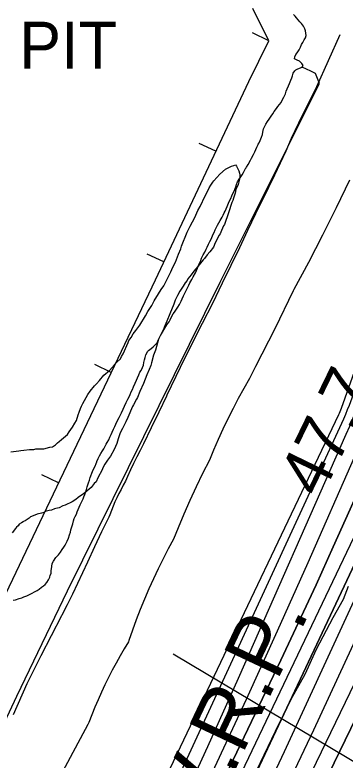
# Model space of a CAD drawing. Extents: x 3180038 to 3217926, y 922069 to 947485.
# Drawn here: x 3191584 to 3192033, y 942866 to 943881 of the extents above; entities that cross this region are included whole.
import ezdxf

# ---------------------------------------------------------------- set-up
doc = ezdxf.new("R2010")
doc.units = 0
for name, color, linetype in [('V-BORW-IDEN', 7, 'Continuous'), ('V-BORW-LINE', 7, 'Continuous'), ('V-LEVE-TOET', 7, 'Continuous'), ('V-RIVR-EDGE', 7, 'Continuous'), ('V-RIVR-RANG', 7, 'Continuous'), ('V-ROAD-CNTR', 7, 'Continuous'), ('V-SITE-VEGE', 7, 'Continuous'), ('V-TOPO-DPTH', 7, 'Continuous'), ('V-TOPO-MAJR', 7, 'Continuous'), ('V-TOPO-MINR', 7, 'Continuous'), ('V-TOPO-SHOR', 7, 'Continuous'), ('V-TOPO-WATR', 7, 'Continuous'), ('V-TOPO-WATR-IDEN', 7, 'Continuous'), ('V-UTIL-LINE', 7, 'Continuous')]:
    doc.layers.add(name, color=color, linetype=linetype)

msp = doc.modelspace()

# ---------------------------------------------------------------- linework, layer by layer
at = {"layer": 'V-BORW-LINE'}
for p, q in [((3191929.7, 943845.6), (3191907.3, 943856.8)), ((3191857.5, 943695.5), (3191834.9, 943706.1)), ((3191786.7, 943544.7), (3191764.1, 943555.3)), ((3191715.1, 943394.2), (3191692.6, 943405)), ((3191643.4, 943243.9), (3191620.8, 943254.7))]:
    msp.add_line(p, q, dxfattribs=at)
for points in [[(3191929.8, 943845.9), (3191907.7, 943890)], [(3191902.2, 943790.6), (3191929.8, 943845.9)], [(3191775.2, 943520.1), (3191902.2, 943790.6)], [(3191543.3, 943034.3), (3191775.2, 943520.1)]]:
    msp.add_lwpolyline(points, dxfattribs=at)
at = {"layer": 'V-LEVE-TOET'}
msp.add_lwpolyline([(3192039.4, 943656.1), (3192021.4, 943618.4), (3192002.8, 943581), (3191983.6, 943543.9), (3191963.7, 943507.2), (3191962.7, 943505.5), (3191962.7, 943505.5), (3191937.7, 943453.6), (3191911.7, 943402.2), (3191903.3, 943386), (3191903.3, 943386), (3191895.6, 943372.4), (3191888.1, 943358.7), (3191880.9, 943344.9), (3191873.9, 943330.9), (3191867.2, 943316.8), (3191860.7, 943302.6), (3191854.4, 943288.3), (3191848.7, 943274.7), (3191848.7, 943274.7), (3191839.5, 943256.5), (3191830.7, 943238.2), (3191822.1, 943219.7), (3191813.9, 943201.1), (3191806, 943182.3), (3191799.8, 943167.1), (3191799.8, 943167.1), (3191792.7, 943153.8), (3191785.7, 943140.3), (3191779, 943126.8), (3191772.6, 943113.1), (3191766.4, 943099.3), (3191760.4, 943085.4), (3191754.7, 943071.4), (3191749.2, 943057.3), (3191744, 943043.1), (3191739, 943028.9), (3191738.4, 943027.2), (3191738.4, 943027.2), (3191732.7, 943017.7), (3191727.1, 943008.1), (3191721.7, 942998.3), (3191716.4, 942988.5), (3191711.3, 942978.6), (3191706.4, 942968.6), (3191701.7, 942958.5), (3191697.1, 942948.4), (3191692.7, 942938.1), (3191688.5, 942927.8), (3191684.5, 942917.5), (3191683.4, 942914.5), (3191683.4, 942914.5), (3191635.3, 942824.7)], dxfattribs=at)
at = {"layer": 'V-RIVR-EDGE'}
msp.add_lwpolyline([(3192037.5, 943102.7), (3192030.7, 943085), (3192016.6, 943059.7), (3191994.2, 943016.7), (3191978.6, 942982.5), (3191959.8, 942948.8), (3191938.4, 942905.3), (3191912.9, 942851.9)], dxfattribs=at)
at = {"layer": 'V-ROAD-CNTR'}
msp.add_lwpolyline([(3192026.5, 943854), (3191994.4, 943783.2), (3191991, 943775.7), (3191991, 943775.7), (3191980.3, 943754.9), (3191970.1, 943733.8), (3191960.2, 943712.6), (3191952.6, 943695.5), (3191952.6, 943695.5), (3191937.2, 943662.8), (3191921.3, 943630.3), (3191916.8, 943621.4), (3191916.8, 943621.4), (3191900.8, 943587.5), (3191889.5, 943564), (3191889.5, 943564), (3191866.2, 943515.5), (3191866.2, 943515.5), (3191852.9, 943487.9), (3191839, 943460.6), (3191827.4, 943438.4), (3191827.4, 943438.4), (3191808.8, 943401), (3191790.9, 943363.3), (3191790.3, 943361.9), (3191790.3, 943361.9), (3191779.7, 943340.2), (3191769.4, 943318.5), (3191759.2, 943296.7), (3191759.2, 943296.7), (3191754.4, 943288), (3191749.9, 943279.2), (3191745.4, 943270.3), (3191741.2, 943261.4), (3191737.1, 943252.4), (3191734.3, 943246.1), (3191734.3, 943246.1), (3191731.3, 943240.5), (3191728.4, 943234.9), (3191725.5, 943229.2), (3191722.8, 943223.5), (3191720.2, 943217.7), (3191717.7, 943211.9), (3191715.3, 943206.1), (3191713, 943200.2), (3191711.9, 943197.2), (3191711.9, 943197.2), (3191701.8, 943176.9), (3191692.1, 943156.4), (3191682.6, 943135.7), (3191682.6, 943135.7), (3191676.1, 943121), (3191669.4, 943106.5), (3191662.4, 943092), (3191655.2, 943077.7), (3191647.7, 943063.5), (3191647.3, 943062.8), (3191647.3, 943062.8), (3191619.2, 943008.1), (3191619.2, 943008.1), (3191600.3, 942970.2), (3191600.3, 942970.2), (3191581.4, 942927.9)], dxfattribs=at)
at = {"layer": 'V-SITE-VEGE'}
for points in [[(3191578.5, 943285.9), (3191589.1, 943287.4), (3191592.2, 943287.9), (3191596, 943288.4), (3191603.9, 943289.4), (3191609.7, 943289.3), (3191612.4, 943289.9), (3191623.5, 943290.3), (3191631.4, 943292.3), (3191635.1, 943292.8), (3191639.4, 943295.5), (3191642.1, 943298.1), (3191644.2, 943300.2), (3191647.4, 943302.8), (3191655.4, 943309.6), (3191658, 943313.3), (3191662.3, 943319.6), (3191665.5, 943324.9), (3191667.7, 943328.6), (3191669.9, 943336.5), (3191671.5, 943340.2), (3191673.1, 943344.9), (3191674.7, 943348.1), (3191676.3, 943351.8), (3191683.3, 943363.9), (3191686.5, 943368.6), (3191692.4, 943376), (3191695.1, 943378.6), (3191699.3, 943383.3), (3191705.2, 943390.2), (3191712.7, 943397), (3191719.6, 943404.3), (3191722.8, 943408), (3191727.6, 943412.8), (3191729.2, 943415.9), (3191731.3, 943419.6), (3191738.3, 943434.9), (3191738.9, 943437.5), (3191742.1, 943441.7), (3191744.8, 943446.5), (3191748.5, 943451.2), (3191753.9, 943458.6), (3191761.9, 943471.2), (3191765.1, 943477), (3191770.5, 943485.4), (3191773.7, 943491.7), (3191779.6, 943501.2), (3191783.3, 943507), (3191786.6, 943512.3), (3191796.2, 943531.3), (3191798.9, 943537.6), (3191802.7, 943544.4), (3191806.5, 943555), (3191809.7, 943562.4), (3191810.8, 943566.1), (3191818.3, 943585), (3191822.6, 943593.5), (3191825.8, 943599.3), (3191829.1, 943605.1), (3191832.8, 943614.6), (3191836.1, 943620.3), (3191843, 943634.6), (3191846.3, 943640.4), (3191848.4, 943645.6), (3191850.6, 943649.3), (3191853.2, 943653.5), (3191854.8, 943655.1), (3191862.8, 943664), (3191870.8, 943670.9), (3191878.8, 943675), (3191882, 943676.1), (3191884.1, 943677.1), (3191885.7, 943675), (3191888.8, 943668.6), (3191889.8, 943665.4), (3191890.3, 943663.3), (3191890.3, 943659.1), (3191888.1, 943650.1), (3191884.9, 943643.2), (3191883.8, 943638.5), (3191881.6, 943631.6), (3191880.6, 943628.5), (3191879.5, 943625.8), (3191874.6, 943611.6), (3191869.2, 943595.8), (3191868.1, 943593.6), (3191865.4, 943587.3), (3191863.3, 943583.1), (3191862.2, 943581), (3191856.8, 943570.5), (3191854.1, 943564.7), (3191849.3, 943558.3), (3191845.6, 943554.1), (3191841.9, 943549.4), (3191840.3, 943547.3), (3191832.8, 943538.4), (3191827.4, 943532.1), (3191823.7, 943527.3), (3191821.6, 943524.2)], [(3191821.6, 943524.2), (3191819.4, 943521.5), (3191818.4, 943519.4), (3191815.7, 943516.3), (3191813, 943511.5), (3191808.7, 943504.7), (3191805.5, 943498.9), (3191802.3, 943492.6), (3191800.1, 943487.3), (3191794.7, 943474.1), (3191790.9, 943464.1), (3191788.2, 943457.8), (3191785.6, 943451.5), (3191781.8, 943444.1), (3191779.6, 943439.3), (3191775.3, 943424.5), (3191772.6, 943417.7), (3191769.9, 943407.1), (3191768.8, 943403.4), (3191766.6, 943398.2), (3191763.4, 943390.8), (3191759.1, 943379.2), (3191754.2, 943368.1), (3191751, 943360.2), (3191749.4, 943357.6), (3191745.6, 943350.2), (3191744, 943347.6), (3191737.6, 943332.8), (3191734.9, 943327), (3191730.6, 943318), (3191727.3, 943311.7), (3191724.6, 943303.8), (3191722.5, 943297.5), (3191719.2, 943289), (3191713.9, 943280.1), (3191710.1, 943274.8), (3191706.4, 943269), (3191703.7, 943264.3), (3191702.6, 943261.6), (3191696.7, 943250.6), (3191694.6, 943245.3), (3191691.9, 943242.7), (3191687.6, 943237.4), (3191677, 943228.5), (3191673.2, 943225.9), (3191670.1, 943223.8), (3191666.9, 943221.2), (3191662.1, 943218), (3191652.5, 943213.4), (3191649.3, 943212.3), (3191644, 943209.7), (3191641.9, 943209.2), (3191639.8, 943208.7), (3191637.7, 943208.2), (3191633.9, 943206.6), (3191630.8, 943206.1), (3191628.6, 943205.6), (3191626.5, 943205.1), (3191623.3, 943203.5), (3191620.2, 943202.5), (3191614.3, 943201), (3191609, 943198.9), (3191605.3, 943197.3), (3191603.2, 943195.8), (3191600.5, 943193.7), (3191597.9, 943192.1), (3191595.7, 943191.1), (3191595.2, 943190.5), (3191593.1, 943189.5), (3191589.9, 943187.4), (3191588.3, 943185.3), (3191586.1, 943183.2), (3191584.6, 943181.6), (3191580.3, 943175.8)]]:
    msp.add_lwpolyline(points, dxfattribs=at)
at = {"layer": 'V-TOPO-DPTH'}
for points in [[(3192577.1, 945689.3), (3192629.2, 945689.2), (3192538.1, 944360.4), (3192530.8, 944301.4), (3192521.6, 944242.9), (3192509.4, 944184.8), (3192495.3, 944127.1), (3192478.7, 944070.1), (3192460.6, 944013.5), (3192440.4, 943957.7), (3192418.7, 943902.4), (3192179.7, 943324.8), (3192169.6, 943300.6), (3192159.2, 943276.4), (3192148.6, 943252.4), (3192137.9, 943228.4), (3192075.6, 943091.4), (3192033.3, 942999.1), (3191990.5, 942907), (3191947.1, 942815.2), (3191903.3, 942723.7), (3191733.2, 942371.4), (3191695.2, 942389.8)], [(3191695.2, 942389.8), (3191726, 942453.7), (3191741.3, 942485.6), (3191756.6, 942517.6), (3191771.8, 942549.6), (3191786.9, 942581.7), (3192117.5, 943284.2), (3192119.9, 943289.3), (3192122.2, 943294.3), (3192124.4, 943299.4), (3192126.6, 943304.4), (3192163.1, 943389.6), (3192182.9, 943437.6), (3192201.7, 943485.9), (3192219.2, 943534.7), (3192235.8, 943583.8), (3192431.3, 944192.7), (3192442.3, 944230.2), (3192452.1, 944268), (3192460.1, 944306.2), (3192466.7, 944344.7), (3192524.7, 944735.8), (3192527.9, 944763.6), (3192577.1, 945689.3)], [(3192577.1, 945689.3), (3192527.9, 944763.6), (3192524.7, 944735.8), (3192466.7, 944344.7), (3192460.1, 944306.2), (3192452.1, 944268), (3192442.3, 944230.2), (3192431.3, 944192.7), (3192235.8, 943583.8), (3192219.2, 943534.7), (3192201.7, 943485.9), (3192182.9, 943437.6), (3192163.1, 943389.6), (3192126.6, 943304.4), (3192124.4, 943299.4), (3192122.2, 943294.3), (3192119.9, 943289.3), (3192117.5, 943284.2), (3191786.9, 942581.7), (3191771.8, 942549.6), (3191756.6, 942517.6), (3191741.3, 942485.6), (3191726, 942453.7), (3191695.2, 942389.8)], [(3191661.1, 942406.3), (3191946, 943002.3), (3191970.1, 943053.5), (3191994, 943104.8), (3192017.4, 943156.4), (3192040.4, 943208.1), (3192057.5, 943246.8), (3192071.6, 943279.3), (3192085.4, 943312), (3192098.9, 943344.8), (3192112, 943377.7), (3192133.7, 943432.9), (3192157, 943493.6), (3192179.6, 943554.6), (3192201.2, 943616), (3192222.2, 943677.6), (3192408, 944239.2), (3192414.1, 944259.4), (3192419.5, 944279.7), (3192423.9, 944300.3), (3192427.7, 944321.1), (3192454.7, 944497.7), (3192458.8, 944534.5), (3192480.1, 945442.5)], [(3192668.3, 945195.3), (3192595.9, 945203), (3192538.1, 944360.4), (3192530.8, 944301.4), (3192521.6, 944242.9), (3192509.4, 944184.8), (3192495.3, 944127.1), (3192478.7, 944070.1), (3192460.6, 944013.5), (3192440.4, 943957.7), (3192418.7, 943902.4), (3192179.7, 943324.8), (3192169.6, 943300.6), (3192159.2, 943276.4), (3192148.6, 943252.4), (3192137.9, 943228.4), (3192075.6, 943091.4), (3192033.3, 942999.1), (3191990.5, 942907), (3191947.1, 942815.2), (3191903.3, 942723.7), (3191733.2, 942371.4)], [(3191733.2, 942371.4), (3191771.2, 942353), (3191821.5, 942456.4), (3191846.6, 942508.1), (3191871.8, 942559.8), (3191896.9, 942611.5), (3191922, 942663.2), (3192205.3, 943247.1), (3192206.7, 943250), (3192208.1, 943252.9), (3192209.4, 943255.8), (3192210.7, 943258.7), (3192251.7, 943348.6), (3192273.3, 943396.6), (3192294.5, 943444.8), (3192315.1, 943493.1), (3192335.5, 943541.6), (3192590.8, 944160.4)], [(3191771.2, 942353), (3191821.5, 942456.4), (3191846.6, 942508.1), (3191871.8, 942559.8), (3191896.9, 942611.5), (3191922, 942663.2), (3192205.3, 943247.1), (3192206.7, 943250), (3192208.1, 943252.9), (3192209.4, 943255.8), (3192210.7, 943258.7), (3192251.7, 943348.6), (3192273.3, 943396.6), (3192294.5, 943444.8), (3192315.1, 943493.1), (3192335.5, 943541.6), (3192590.8, 944160.4)]]:
    msp.add_lwpolyline(points, dxfattribs=at)
at = {"layer": 'V-TOPO-MAJR'}
msp.add_lwpolyline([(3192382, 945583.3), (3192385.7, 945570.2), (3192388.6, 945549.2), (3192389.6, 945527.8), (3192389.5, 945525.5), (3192387.5, 945505.4), (3192381.5, 944293.5), (3192038.8, 943349.2), (3192036.4, 943343), (3192033.9, 943336.8), (3192031.3, 943330.7), (3192028.6, 943324.6), (3191756, 942733.1), (3191732.5, 942682.3), (3191708.8, 942631.7), (3191684.9, 942581.1), (3191660.9, 942530.7), (3191612.5, 942429.8)], dxfattribs=at)
at = {"layer": 'V-TOPO-MINR'}
for points in [[(3192629.2, 945689.2), (3192538.1, 944360.4), (3192530.8, 944301.4), (3192521.6, 944242.9), (3192509.4, 944184.8), (3192495.3, 944127.1), (3192478.7, 944070.1), (3192460.6, 944013.5), (3192440.4, 943957.7), (3192418.7, 943902.4), (3192179.7, 943324.8), (3192169.6, 943300.6), (3192159.2, 943276.4), (3192148.6, 943252.4), (3192137.9, 943228.4), (3192075.6, 943091.4), (3192033.3, 942999.1), (3191990.5, 942907), (3191947.1, 942815.2), (3191903.3, 942723.7), (3191733.2, 942371.4)], [(3192418.1, 945535.1), (3192402.2, 944353.2), (3192400.4, 944331.7), (3192396.6, 944302.7), (3192395.5, 944295.8), (3192394.1, 944288.9), (3192392.4, 944282.1), (3192390.4, 944275.4), (3192351, 944154.2), (3192328.6, 944087), (3192305.6, 944020.2), (3192281.5, 943953.6), (3192256.8, 943887.4), (3192053.1, 943354.8), (3192048.6, 943343.3), (3192044, 943331.9), (3192039.3, 943320.6), (3192034.4, 943309.4), (3191887.7, 942977.2), (3191846, 942884), (3191803.7, 942791), (3191760.6, 942698.5), (3191716.9, 942606.2), (3191628.7, 942422)], [(3192361.4, 945511), (3192299.8, 944338.2), (3192299.9, 944336.6), (3192300.1, 944329.4), (3192299.8, 944322.1), (3192298.8, 944315), (3192297.4, 944307.9), (3192134.6, 943676.1), (3192119.1, 943619.4), (3192102.7, 943562.9), (3192084.8, 943507), (3192065.8, 943451.3), (3192028, 943344.9), (3192026.3, 943340.5), (3192025.4, 943338.3), (3192024.4, 943336.2), (3191620.6, 942488.3), (3191616.6, 942479.9), (3191612.5, 942471.4), (3191608.5, 942463), (3191604.5, 942454.5), (3191596.4, 942437.7)], [(3192480.1, 945442.5), (3192458.8, 944534.5), (3192454.7, 944497.7), (3192427.7, 944321.1), (3192423.9, 944300.3), (3192419.5, 944279.7), (3192414.1, 944259.4), (3192408, 944239.2), (3192222.2, 943677.6), (3192201.2, 943616), (3192179.6, 943554.6), (3192157, 943493.6), (3192133.7, 943432.9), (3192112, 943377.7), (3192098.9, 943344.8), (3192085.4, 943312), (3192071.6, 943279.3), (3192057.5, 943246.8), (3192040.4, 943208.1), (3192017.4, 943156.4), (3191994, 943104.8), (3191970.1, 943053.5), (3191946, 943002.3), (3191661.1, 942406.3)], [(3192512.9, 945420.8), (3192494.7, 944679.5), (3192492.4, 944646.7), (3192488.5, 944613.9), (3192443.4, 944330.2), (3192438.3, 944302.6), (3192432.3, 944275.2), (3192424.9, 944248.1), (3192416.7, 944221.2), (3192133.8, 943373.1), (3192129.7, 943361.1), (3192125.4, 943349.1), (3192121, 943337.1), (3192116.4, 943325.3), (3192115.4, 943322.8), (3192111.1, 943312.3), (3192106.8, 943301.7), (3192102.3, 943291.2), (3192097.8, 943280.7), (3192093.1, 943270.3), (3192088.4, 943259.9), (3192083.6, 943249.5), (3192078.7, 943239.2), (3191677.2, 942398.5)], [(3192562.3, 944861.9), (3192499.1, 944365.8), (3192490.8, 944311.5), (3192480.8, 944257.6), (3192468.1, 944204.2), (3192453.6, 944151.2), (3192402.5, 943980.5), (3192365, 943862.5), (3192325.1, 943745.3), (3192281.4, 943629.5), (3192235.3, 943514.6), (3192150.8, 943313.6), (3192144.9, 943299.9), (3192139, 943286.2), (3192132.9, 943272.5), (3192126.7, 943259), (3191950.4, 942877.4), (3191911.7, 942794.3), (3191872.8, 942711.3), (3191833.5, 942628.4), (3191793.8, 942545.8), (3191714.2, 942380.6)], [(3192590.8, 944160.4), (3192335.5, 943541.6), (3192315.1, 943493.1), (3192294.5, 943444.8), (3192273.3, 943396.6), (3192251.7, 943348.6), (3192210.7, 943258.7), (3192209.4, 943255.8), (3192208.1, 943252.9), (3192206.7, 943250), (3192205.3, 943247.1), (3191922, 942663.2), (3191896.9, 942611.5), (3191871.8, 942559.8), (3191846.6, 942508.1), (3191821.5, 942456.4), (3191771.2, 942353)], [(3192453.3, 943920.1), (3192422.4, 943844.2), (3192391.2, 943768.3), (3192213.3, 943337.7), (3192198.1, 943301.3), (3192182.7, 943265.1), (3192166.9, 943229), (3192150.9, 943193), (3192147.2, 943184.7), (3192128.9, 943144.6), (3192110.5, 943104.7), (3192091.8, 943064.9), (3192072.8, 943025.3), (3191752.2, 942362.2)], [(3192278.3, 943891.7), (3192238.3, 943776.8), (3192196.4, 943662.6), (3192153.3, 943548.7), (3192082.5, 943366.3), (3192073.7, 943344.1), (3192064.7, 943322), (3192055.4, 943300), (3192045.9, 943278.1), (3191982.8, 943134.9), (3191941.1, 943041.7), (3191898.9, 942948.7), (3191855.8, 942856.1), (3191812.2, 942763.8), (3191644.9, 942414.2)]]:
    msp.add_lwpolyline(points, dxfattribs=at)
at = {"layer": 'V-TOPO-SHOR'}
for points in [[(3191971.6, 943818), (3191968.4, 943819.6), (3191965.6, 943820.9), (3191964.7, 943821.5), (3191964.9, 943824), (3191966.3, 943827), (3191968.2, 943829.3), (3191969.1, 943830.7), (3191970.9, 943833.6), (3191972.7, 943837.3), (3191974.3, 943840.7), (3191976, 943843.5), (3191977.8, 943847.1), (3191979.4, 943850), (3191980.3, 943853.2), (3191980.2, 943856.2), (3191979.7, 943859.4), (3191978.6, 943862.3), (3191976.7, 943865.7), (3191974.2, 943869.3), (3191971.9, 943871.5), (3191969.4, 943874.2), (3191967.5, 943877.2), (3191965.3, 943879.6), (3191963, 943881.7)], [(3191804.1, 943480.3), (3191805.7, 943483.2), (3191807.9, 943486.5), (3191810.3, 943491.3), (3191811.5, 943494.6), (3191813.4, 943498.3), (3191814.8, 943501), (3191816.6, 943504.7), (3191818.8, 943509.2), (3191820.6, 943512.9), (3191822.3, 943516.3), (3191824.8, 943520.7), (3191826.6, 943524.3), (3191829.7, 943530), (3191831.2, 943533), (3191832.6, 943536.1), (3191834.1, 943539.6), (3191835.4, 943542.9), (3191837, 943546.4), (3191838.1, 943549.8), (3191840.3, 943554.3), (3191842.3, 943557.8), (3191844.3, 943561.9), (3191845.7, 943564.6), (3191847.7, 943568.7), (3191849.4, 943572.3), (3191851.4, 943576.4), (3191853.5, 943581.7), (3191855, 943584.7), (3191856.6, 943588.5), (3191859.9, 943594.9), (3191861.7, 943597.9), (3191863.5, 943600.9), (3191865.9, 943605.4), (3191867.3, 943608.4), (3191869, 943611.3), (3191870.4, 943614), (3191871.7, 943616.8), (3191873, 943620.2), (3191874.8, 943624.5), (3191876.1, 943627.7), (3191877.9, 943630.9), (3191879.5, 943634.5), (3191880.8, 943637.8), (3191882.3, 943640.9), (3191884.5, 943646.8), (3191885.7, 943650.1), (3191887.2, 943653.7), (3191889.2, 943657.3), (3191891.5, 943660.5), (3191893.2, 943663.1), (3191895.3, 943666.5), (3191897, 943670.3), (3191898.4, 943672.6), (3191898.6, 943672.8), (3191899.2, 943673.5), (3191901.3, 943677.4), (3191904.6, 943683.3), (3191906, 943685.9), (3191908.9, 943690.9), (3191910.4, 943694.7), (3191912, 943697.9), (3191913.3, 943700.9), (3191914.8, 943703.6), (3191915.3, 943705), (3191916.4, 943707), (3191917.7, 943710), (3191919.5, 943714.6), (3191920.8, 943718.2), (3191921.7, 943721.6), (3191922.6, 943725.9), (3191924.3, 943729.5), (3191925.7, 943732.3), (3191927.9, 943735.9), (3191930.1, 943739.1), (3191932.6, 943743), (3191935.1, 943746.4), (3191937.1, 943749.6), (3191940.2, 943753.7), (3191942, 943756.5), (3191944, 943759.2), (3191946.3, 943762), (3191948, 943764.9), (3191950.2, 943769.1), (3191952.2, 943773.8), (3191953.3, 943777.2), (3191954.7, 943780.4), (3191956.5, 943784.7), (3191958, 943787.7), (3191959.6, 943792.2), (3191961.1, 943795.2), (3191961.8, 943798.2), (3191962.9, 943801.8), (3191964.9, 943804.8), (3191966.5, 943806.4), (3191968.3, 943807.1), (3191971.6, 943808.5), (3191974.8, 943809.7), (3191976.6, 943812.2), (3191974.7, 943814.9), (3191971.6, 943818)], [(3190776.2, 942399.4), (3190855, 942389.1), (3190890.5, 942399.2), (3190966.5, 942429.6), (3191007, 942449.9), (3191309.4, 942691.4), (3191528.9, 942857), (3191559.3, 942895.8), (3191586.4, 942953.2), (3191655.6, 943096.8), (3191863.3, 943517.3), (3191998.5, 943787.6), (3191993.4, 943801.1), (3191986.6, 943804.5), (3191974.8, 943809.7)], [(3191634.7, 943133.7), (3191636.7, 943136.9), (3191639.8, 943141.9), (3191643.5, 943145.6), (3191646.1, 943149.2), (3191648.4, 943152.9), (3191650.6, 943156.1), (3191652.4, 943158.9), (3191655.1, 943164.3), (3191656.8, 943168.2), (3191658.4, 943173), (3191659.5, 943176.6), (3191660.3, 943179.6), (3191660.6, 943181.2), (3191661.4, 943183.7), (3191662.7, 943188), (3191663.8, 943191.9), (3191664.7, 943195), (3191666, 943198), (3191667.6, 943201.2), (3191668.9, 943204.4), (3191670.3, 943207.6), (3191672.9, 943213.7), (3191674, 943216.6), (3191676.7, 943222.1), (3191677.8, 943224.9), (3191679.1, 943227.8), (3191680.7, 943231.7), (3191681.4, 943234.9), (3191682.4, 943238.1), (3191684, 943243.8), (3191685.3, 943247.4), (3191686.4, 943251), (3191689.7, 943259), (3191691.5, 943263.1), (3191693, 943266.7), (3191694.4, 943269.9), (3191695.7, 943272.6), (3191695.7, 943272.7), (3191697.3, 943277), (3191699.2, 943280.4), (3191701, 943283.8), (3191703.1, 943287.2), (3191704.8, 943290), (3191706.2, 943293), (3191708.2, 943296.3), (3191709.7, 943298.9), (3191711.7, 943302.3), (3191713.3, 943306.2), (3191714.9, 943309.4), (3191716.4, 943312.6), (3191718, 943316.9), (3191719.9, 943320.7), (3191721.3, 943323.7), (3191723.3, 943327.8), (3191725.9, 943332.6), (3191727.3, 943335.3), (3191729.1, 943339), (3191731.3, 943344.2), (3191733.3, 943348.3), (3191735.5, 943353.3), (3191737.5, 943357.6), (3191739.3, 943360.8), (3191740.8, 943364), (3191742.4, 943367.7), (3191743.9, 943370.9), (3191745.3, 943374.7), (3191747.9, 943379.3), (3191749.3, 943383.4), (3191751, 943387), (3191752.6, 943390.9), (3191754.2, 943394.3), (3191755.7, 943397), (3191757.7, 943400.9), (3191759, 943404.1), (3191759.7, 943407.7), (3191760.5, 943411.4), (3191761.2, 943414.6), (3191762.3, 943418), (3191764.1, 943421.4), (3191764.5, 943422.5), (3191765.9, 943423.9), (3191769.3, 943426.7), (3191772, 943428.9), (3191774.4, 943431.2), (3191777.1, 943434.2), (3191778.7, 943436.9), (3191780.5, 943440.8), (3191781.8, 943443.6), (3191783.3, 943446.3), (3191783.4, 943446.8), (3191784.9, 943449), (3191786.7, 943452), (3191789.4, 943456.6), (3191791.6, 943460.2), (3191793.8, 943463.2), (3191795.2, 943465.9), (3191796.7, 943468.9), (3191799.6, 943473.9), (3191801.4, 943476.4), (3191804.1, 943480.3)], [(3191581.7, 943084), (3191584.9, 943084.3), (3191589.6, 943086.1), (3191593.2, 943087.3), (3191596.1, 943088.4), (3191600, 943089.9), (3191602.7, 943091.3), (3191606.6, 943092.9), (3191611.5, 943095.8), (3191614.4, 943097), (3191616.9, 943099.1), (3191620.1, 943101.6), (3191622.7, 943103.4), (3191625.2, 943105.3), (3191627.3, 943107.8), (3191629.9, 943111.5), (3191631.1, 943114.6), (3191631.3, 943115.3), (3191632.1, 943117.8), (3191632.2, 943118.3), (3191633.3, 943120.8), (3191633.4, 943123.8), (3191634.1, 943129.7), (3191634.7, 943133.7)]]:
    msp.add_lwpolyline(points, dxfattribs=at)
at = {"layer": 'V-TOPO-WATR'}
msp.add_lwpolyline([(3192577.1, 945689.3), (3192527.9, 944763.6), (3192524.7, 944735.8), (3192466.7, 944344.7), (3192460.1, 944306.2), (3192452.1, 944268), (3192442.3, 944230.2), (3192431.3, 944192.7), (3192235.8, 943583.8), (3192219.2, 943534.7), (3192201.7, 943485.9), (3192182.9, 943437.6), (3192163.1, 943389.6), (3192126.6, 943304.4), (3192124.4, 943299.4), (3192122.2, 943294.3), (3192119.9, 943289.3), (3192117.5, 943284.2), (3191786.9, 942581.7), (3191771.8, 942549.6), (3191756.6, 942517.6), (3191741.3, 942485.6), (3191726, 942453.7), (3191695.2, 942389.8)], dxfattribs=at)
at = {"layer": 'V-UTIL-LINE'}
msp.add_line((3191799.4, 943011), (3192469.3, 942611.3), dxfattribs=at)

# ---------------------------------------------------------------- texts
at = {"layer": 'V-BORW-IDEN'}
msp.add_text('BORROW PIT', height=64, dxfattribs=at).set_placement((3191171.4, 943807.8))
at = {"layer": 'V-RIVR-RANG'}
msp.add_text('47.7', height=67, rotation=64.1283, dxfattribs=at).set_placement((3192000.5, 943221.1))
at = {"layer": 'V-TOPO-WATR-IDEN'}
msp.add_text('L.W.R.P.', height=83, rotation=64.7183, dxfattribs=at).set_placement((3191795.8, 942665.8))

doc.saveas('drawing.dxf')
